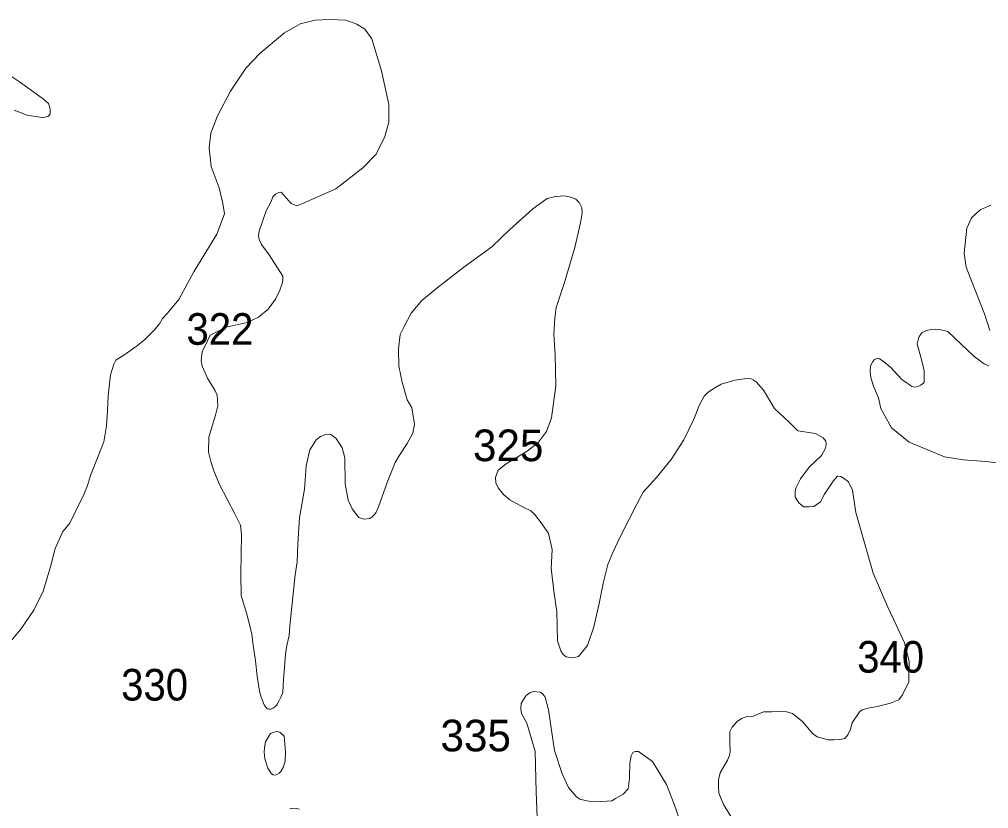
# Model space of a CAD drawing. Extents: x 445.4 to 500, y 8728.7 to 8784.
# Drawn here: x 489.693 to 494.603, y 8767.967 to 8771.961 of the extents above; entities that cross this region are included whole.
import ezdxf

# ---------------------------------------------------------------- set-up
doc = ezdxf.new("R2010")
doc.units = 0
doc.header["$LTSCALE"] = 0.064
doc.layers.add('2', color=7, linetype='Continuous', lineweight=13)
doc.layers.add('21', color=7, linetype='Continuous')

msp = doc.modelspace()

# ---------------------------------------------------------------- linework, layer by layer
at = {"layer": '2'}
for points in [[(490.8898, 8768.7146), (490.8761, 8768.8061), (490.8698, 8768.8506), (490.8452, 8768.9505), (490.8169, 8769.045), (490.8153, 8769.1515), (490.8176, 8769.3532), (490.813, 8769.402), (490.7836, 8769.4594), (490.7061, 8769.6072), (490.6776, 8769.6771), (490.6623, 8769.724), (490.6506, 8769.771), (490.6529, 8769.846), (490.687, 8769.9586), (490.6988, 8770.005), (490.6941, 8770.0589), (490.6835, 8770.0847), (490.6459, 8770.1457), (490.6189, 8770.2055), (490.6142, 8770.2337), (490.6189, 8770.2802), (490.6342, 8770.3083), (490.6459, 8770.3341), (490.6589, 8770.3623), (490.7399, 8770.4033), (490.8467, 8770.4268), (490.9042, 8770.4537), (490.9529, 8770.4944), (490.9905, 8770.546), (491.0128, 8770.5905), (491.0245, 8770.6245), (491.0281, 8770.6409), (491.0269, 8770.662), (491.0011, 8770.7043), (490.9576, 8770.7699), (490.9199, 8770.8211), (490.907, 8770.8469), (490.9035, 8770.868), (490.9082, 8770.8902), (490.9434, 8770.9923), (490.9681, 8771.0403), (490.9775, 8771.0626), (490.9904, 8771.0767), (491.0068, 8771.0849), (491.0197, 8771.0861), (491.0303, 8771.0732), (491.0455, 8771.0556), (491.0702, 8771.0286), (491.0984, 8771.0169), (491.1357, 8771.0322), (491.2954, 8771.1031), (491.433, 8771.2095), (491.5003, 8771.2795), (491.5447, 8771.3682), (491.5647, 8771.4413), (491.5647, 8771.53), (491.527, 8771.7006), (491.4778, 8771.8637), (491.4423, 8771.9125), (491.4024, 8771.9369), (491.3469, 8771.9568), (491.2626, 8771.9613), (491.1916, 8771.9568), (491.1161, 8771.9391), (491.0363, 8771.8926), (490.912, 8771.7906), (490.8399, 8771.7139), (490.7622, 8771.5987), (490.6957, 8771.4724), (490.6624, 8771.3859), (490.6535, 8771.3106), (490.6646, 8771.2175), (490.7046, 8771.1089), (490.7228, 8771.0295), (490.7316, 8770.9764), (490.6939, 8770.8744), (490.5763, 8770.6838), (490.5009, 8770.5442), (490.4424, 8770.4741), (490.418, 8770.4475), (490.4025, 8770.4209), (490.3758, 8770.3877), (490.327, 8770.3389), (490.2849, 8770.3057), (490.2227, 8770.2614), (490.1813, 8770.2357), (490.1714, 8770.2159), (490.1545, 8770.1624), (490.1432, 8770.0567), (490.139, 8769.9796), (490.1347, 8769.9035), (490.1206, 8769.8232), (490.0924, 8769.7499), (490.0529, 8769.6527), (490.0371, 8769.6023), (490.0187, 8769.5558), (489.9792, 8769.474), (489.9482, 8769.4106), (489.9129, 8769.3697), (489.8748, 8769.2838)], [(489.6534, 8771.6721), (489.6933, 8771.6448), (489.778, 8771.5853), (489.8158, 8771.558), (489.841, 8771.536), (489.8474, 8771.5161), (489.8495, 8771.5024), (489.8495, 8771.4835), (489.84, 8771.472), (489.8242, 8771.4657), (489.8074, 8771.4646), (489.7318, 8771.4762), (489.6666, 8771.5014)], [(492.4147, 8768.9636), (492.4012, 8769.0546), (492.3875, 8769.1827), (492.392, 8769.2782), (492.3726, 8769.3587), (492.3412, 8769.4065), (492.3024, 8769.4572), (492.2845, 8769.4736), (492.2486, 8769.49), (492.178, 8769.5298), (492.1451, 8769.5566), (492.1182, 8769.5894), (492.1063, 8769.6148), (492.1048, 8769.6431), (492.1182, 8769.6789), (492.1586, 8769.7118), (492.2706, 8769.7789), (492.3229, 8769.8207), (492.3639, 8769.8754), (492.3878, 8769.944), (492.4102, 8770.1067), (492.4072, 8770.2618), (492.3997, 8770.3688), (492.4057, 8770.4494), (492.4116, 8770.5031), (492.452, 8770.6239), (492.5073, 8770.807), (492.5357, 8770.9323), (492.5432, 8770.9816), (492.5417, 8771.0069), (492.5282, 8771.0338), (492.5118, 8771.0517), (492.4909, 8771.0606), (492.4565, 8771.0681), (492.4087, 8771.0651), (492.3669, 8771.0547), (492.2937, 8771.0025), (492.1772, 8770.898), (492.0865, 8770.8095), (491.9446, 8770.7066), (491.8072, 8770.6007), (491.7321, 8770.5387), (491.6768, 8770.4745), (491.6425, 8770.4074), (491.6215, 8770.3671), (491.6126, 8770.2925), (491.6156, 8770.206), (491.6323, 8770.1244), (491.6576, 8770.0363), (491.6815, 8769.996), (491.6946, 8769.9124), (491.6859, 8769.8661), (491.6569, 8769.814), (491.6192, 8769.7561), (491.596, 8769.7184), (491.5552, 8769.6166), (491.5126, 8769.4947), (491.4999, 8769.4677), (491.4956, 8769.4578), (491.48, 8769.4436), (491.4687, 8769.4351), (491.4374, 8769.4323), (491.4119, 8769.4408), (491.3792, 8769.4833), (491.358, 8769.5273), (491.3438, 8769.6109), (491.3409, 8769.7413), (491.3277, 8769.793), (491.2979, 8769.8398), (491.271, 8769.8597), (491.2483, 8769.8611), (491.2185, 8769.8497), (491.1958, 8769.8327), (491.1645, 8769.7831), (491.1461, 8769.7009), (491.1376, 8769.5838), (491.112, 8769.4392), (491.1035, 8769.3074), (491.1006, 8769.2157), (491.0893, 8769.1491), (491.063, 8768.8918), (491.0601, 8768.8421), (491.0481, 8768.7924), (491.0418, 8768.7479), (491.0371, 8768.7035), (491.0314, 8768.6209), (491.0277, 8768.5539), (491.0192, 8768.5342), (491.0077, 8768.5111), (490.9972, 8768.4913), (490.9894, 8768.4829), (490.98, 8768.4761), (490.9674, 8768.4703), (490.9595, 8768.4703), (490.9548, 8768.4708), (490.9475, 8768.4724), (490.9323, 8768.4923), (490.9176, 8768.53), (490.9087, 8768.5603), (490.8976, 8768.6361), (490.8898, 8768.7146)], [(494.6149, 8771.0207), (494.5601, 8770.9979), (494.5169, 8770.9572), (494.4927, 8770.9038), (494.4787, 8770.778), (494.4884, 8770.7074), (494.5126, 8770.6464), (494.5813, 8770.471), (494.6094, 8770.3874)], [(494.6044, 8770.2082), (494.5802, 8770.2171), (494.5305, 8770.2552), (494.3956, 8770.3823), (494.3549, 8770.3925), (494.3358, 8770.3938), (494.3104, 8770.3925), (494.2875, 8770.3874), (494.2671, 8770.376), (494.2506, 8770.3569), (494.2455, 8770.3391), (494.2417, 8770.3188), (494.2658, 8770.226), (494.276, 8770.1828), (494.276, 8770.1256), (494.2709, 8770.118), (494.2582, 8770.1104), (494.2455, 8770.1027), (494.2289, 8770.1002), (494.2137, 8770.1027), (494.2047, 8770.1091), (494.1895, 8770.1205), (494.1615, 8770.1396), (494.1068, 8770.1993), (494.0679, 8770.2312), (494.05, 8770.2426), (494.0386, 8770.2464), (494.0246, 8770.2401), (494.0157, 8770.2299), (494.0042, 8770.2083), (494.0029, 8770.1791), (494.0068, 8770.1486), (494.0195, 8770.1041), (494.0449, 8770.046), (494.0564, 8769.9914), (494.1112, 8769.8931), (494.2008, 8769.8216), (494.3798, 8769.7475), (494.4745, 8769.7322), (494.5907, 8769.7234), (494.6587, 8769.7153)], [(493.2941, 8768.2563), (493.2911, 8768.3011), (493.2911, 8768.3294), (493.2926, 8768.3548), (493.3045, 8768.3787), (493.3284, 8768.407), (493.3508, 8768.4234), (493.3747, 8768.4309), (493.4061, 8768.4324), (493.4633, 8768.4556), (493.5022, 8768.457), (493.541, 8768.4585), (493.5784, 8768.457), (493.6097, 8768.4481), (493.662, 8768.4063), (493.7113, 8768.3466), (493.7337, 8768.3302), (493.771, 8768.3198), (493.7905, 8768.3153), (493.8188, 8768.3153), (493.8487, 8768.3168), (493.8741, 8768.3213), (493.889, 8768.3407), (493.9025, 8768.369), (493.9114, 8768.4004), (493.9503, 8768.4585), (493.9622, 8768.466), (493.9923, 8768.4753), (494.0386, 8768.4842), (494.1058, 8768.5007), (494.1312, 8768.5096), (494.1476, 8768.5171), (494.1671, 8768.5424), (494.1984, 8768.6081), (494.1999, 8768.7125), (494.176, 8768.8065), (494.1342, 8768.896), (494.0927, 8768.9866), (494.0181, 8769.1582), (493.9297, 8769.465), (493.9133, 8769.5783), (493.8924, 8769.6201), (493.8685, 8769.6395), (493.8535, 8769.647), (493.8371, 8769.6485), (493.8147, 8769.6246), (493.7714, 8769.5575), (493.7505, 8769.5202), (493.7176, 8769.4963), (493.6937, 8769.4933), (493.6653, 8769.4948), (493.6414, 8769.5142), (493.6235, 8769.5425), (493.6235, 8769.5575), (493.6235, 8769.5709), (493.6265, 8769.5888), (493.6504, 8769.6365), (493.6937, 8769.6947), (493.7565, 8769.7541), (493.7759, 8769.7914), (493.7803, 8769.8108), (493.7789, 8769.8257), (493.7654, 8769.8436), (493.7251, 8769.866), (493.637, 8769.8794), (493.5936, 8769.9212), (493.5181, 8769.9919), (493.4628, 8770.0844), (493.4255, 8770.1262), (493.4105, 8770.1366), (493.3941, 8770.1441), (493.3642, 8770.1426), (493.3179, 8770.1351), (493.2477, 8770.1142), (493.2163, 8770.0963), (493.182, 8770.0739), (493.1611, 8770.0545), (493.1387, 8770.0098), (493.1103, 8769.9382), (493.0588, 8769.8328), (492.9946, 8769.7328), (492.9199, 8769.6418), (492.8527, 8769.5687), (492.8213, 8769.5076), (492.7389, 8769.3497), (492.6986, 8769.2632), (492.6747, 8769.202), (492.6523, 8769.114), (492.6299, 8769.0051), (492.6029, 8768.886), (492.5715, 8768.792), (492.5401, 8768.7547), (492.5252, 8768.7368), (492.5118, 8768.7338), (492.4879, 8768.7309), (492.4729, 8768.7323), (492.4625, 8768.7353), (492.4475, 8768.7458), (492.4356, 8768.7652), (492.4192, 8768.8159), (492.4147, 8768.9636)], [(489.8748, 8769.2838), (489.8507, 8769.1898), (489.814, 8769.0672), (489.766, 8768.9714), (489.6997, 8768.8741), (489.6497, 8768.8144)], [(492.3161, 8767.9232), (492.3101, 8768.05), (492.3056, 8768.2559), (492.2638, 8768.3986), (492.2369, 8768.4478), (492.2339, 8768.4717), (492.2354, 8768.4985), (492.2473, 8768.5194), (492.2608, 8768.5388), (492.2802, 8768.5537), (492.2981, 8768.5597), (492.3325, 8768.5567), (492.3459, 8768.5448), (492.3564, 8768.5298), (492.3728, 8768.4672), (492.4042, 8768.2613), (492.443, 8768.142), (492.4745, 8768.0737), (492.5133, 8768.0274), (492.5312, 8768.014), (492.5671, 8768.0051), (492.597, 8768.0006), (492.6343, 8768.0021), (492.6687, 8768.0036), (492.6941, 8768.0066), (492.7135, 8768.017), (492.7523, 8768.0394), (492.7762, 8768.0662), (492.7837, 8768.1214), (492.7852, 8768.196), (492.7917, 8768.234), (492.8007, 8768.2504), (492.8127, 8768.2549), (492.8291, 8768.2563), (492.9008, 8768.2056), (492.971, 8768.0878), (493.0098, 8767.9893), (493.0908, 8767.7555)], [(493.4179, 8767.7316), (493.2596, 8767.9867), (493.2358, 8768.0445), (493.2343, 8768.0758), (493.2343, 8768.1116), (493.2433, 8768.1474), (493.2806, 8768.2116), (493.2896, 8768.2354), (493.2941, 8768.2563)], [(491.0627, 8767.9658), (491.0716, 8767.9673), (491.0881, 8767.9688), (491.112, 8767.9629)]]:
    msp.add_lwpolyline(points, dxfattribs=at)
msp.add_lwpolyline([(491.0334, 8768.3327), (491.0146, 8768.3526), (491.0024, 8768.3571), (490.9891, 8768.356), (490.9791, 8768.3526), (490.9658, 8768.3471), (490.9558, 8768.3338), (490.9392, 8768.3039), (490.9347, 8768.2762), (490.9325, 8768.2519), (490.9369, 8768.2186), (490.9514, 8768.1721), (490.9702, 8768.1422), (490.9791, 8768.1378), (490.988, 8768.1356), (490.9979, 8768.14), (491.009, 8768.1455), (491.0179, 8768.1544), (491.029, 8768.1743), (491.0401, 8768.2075), (491.0412, 8768.253)], close=True, dxfattribs=at)

# ---------------------------------------------------------------- texts
at = {"layer": '21', "width": 0.95}
for s, p in [('322', (490.5393, 8770.3143)), ('340', (493.9372, 8768.6549)), ('330', (490.2083, 8768.5136))]:
    msp.add_text(s, height=0.16, dxfattribs=at).set_placement(p)
at = {"layer": '21'}
for s, p in [('325', (491.9906, 8769.7253)), ('335', (491.826, 8768.2564))]:
    msp.add_text(s, height=0.16, dxfattribs=at).set_placement(p)

doc.saveas('drawing.dxf')
